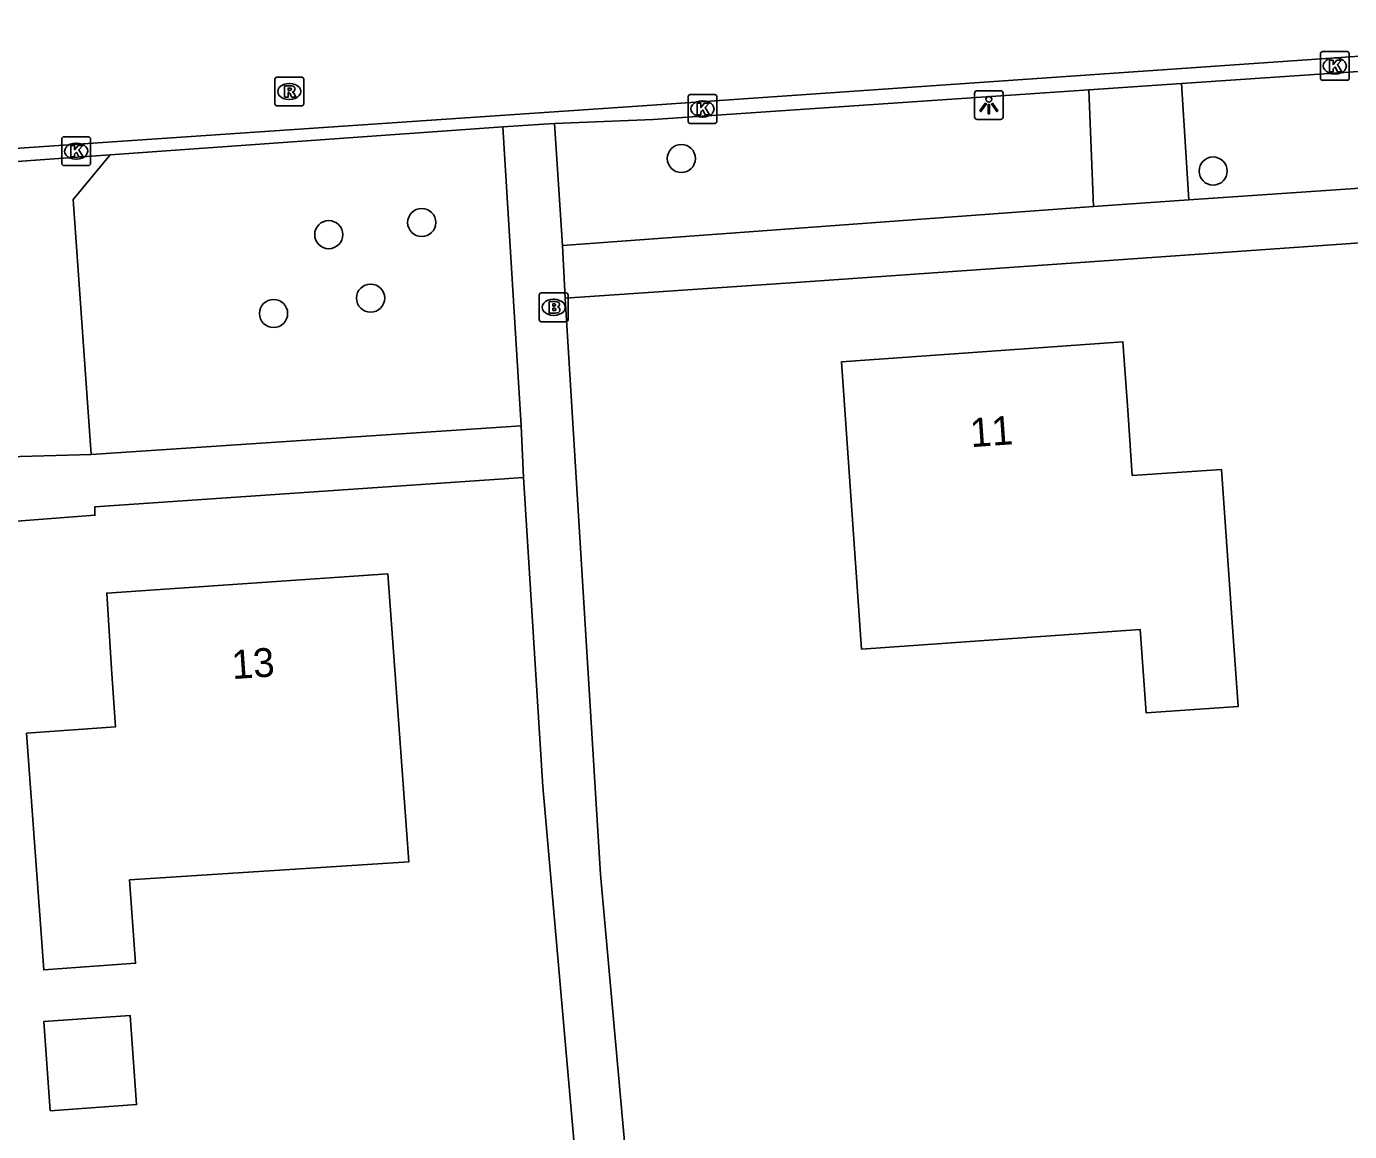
# Model space of a CAD drawing. Extents: x 162675 to 163482, y 379761 to 381227.
# Drawn here: x 163007.21 to 163053.17, y 380314.34 to 380352.72 of the extents above; entities that cross this region are included whole.
import ezdxf

# ---------------------------------------------------------------- set-up
doc = ezdxf.new("R2010")
doc.units = 0
for name, color, linetype in [('IMGEO_Boom', 7, 'Continuous'), ('IMGEO_Brandkraan', 7, 'Continuous'), ('IMGEO_Kolk', 7, 'Continuous'), ('IMGEO_Lichtpunt', 7, 'Continuous'), ('IMGEO_Pand', 7, 'Continuous'), ('IMGEO_Pand_nummerreeks', 7, 'Continuous'), ('IMGEO_Rijbaan_lokaal_gesloten', 7, 'Continuous'), ('IMGEO_Rijbaan_lokaal_open', 7, 'Continuous'), ('IMGEO_Rioolput', 7, 'Continuous'), ('IMGEO_Voetpad_open', 7, 'Continuous')]:
    doc.layers.add(name, color=color, linetype=linetype)

msp = doc.modelspace()

# ---------------------------------------------------------------- linework, layer by layer
at = {"layer": 'IMGEO_Boom'}
for centre in [(163029.961, 380348.134), (163048.434, 380347.699), (163020.942, 380345.911), (163017.713, 380345.489), (163019.168, 380343.284), (163015.796, 380342.751)]:
    msp.add_circle(centre, 0.489, dxfattribs=at)
at = {"layer": 'IMGEO_Brandkraan'}
for p, q in [((163025.026, 380342.54), (163025.026, 380343.392)), ((163025.101, 380343.466), (163025.953, 380343.466)), ((163025.514, 380343.246), (163025.539, 380343.246)), ((163026.027, 380343.392), (163026.027, 380342.54)), ((163025.953, 380342.466), (163025.101, 380342.466)), ((163025.537, 380342.686), (163025.512, 380342.686))]:
    msp.add_line(p, q, dxfattribs=at)
for points in [[(163025.026, 380342.54), (163025.026, 380343.392)], [(163025.101, 380343.466), (163025.953, 380343.466)], [(163026.027, 380343.392), (163026.027, 380342.54)], [(163025.374, 380343.166), (163025.374, 380342.766), (163025.587, 380342.766)], [(163025.605, 380343.166), (163025.374, 380343.166)], [(163025.553, 380343.085), (163025.499, 380343.085), (163025.499, 380343.009)], [(163025.499, 380343.009), (163025.552, 380343.009)], [(163025.561, 380342.933), (163025.499, 380342.933), (163025.499, 380342.852)], [(163025.499, 380342.852), (163025.561, 380342.852)], [(163025.953, 380342.466), (163025.101, 380342.466)]]:
    msp.add_lwpolyline(points, dxfattribs=at)
for centre, radius, start, end in [((163025.103, 380343.39), 0.0765, 91.552, 178.448), ((163025.103, 380343.39), 0.0765, 91.552, 178.448), ((163025.951, 380343.39), 0.0765, 1.552, 88.448), ((163025.951, 380343.39), 0.0765, 1.552, 88.448), ((163025.554, 380343.047), 0.0379, 267.8285, 90.9355), ((163025.562, 380342.892), 0.0404, 269.8759, 90.5077), ((163025.593, 380343.017), 0.251, 268.6676, 293.5347), ((163025.609, 380343.021), 0.145, 59.4692, 91.5367), ((163025.634, 380343.068), 0.0922, 285.5137, 58.1501), ((163025.639, 380342.876), 0.105, 301.3115, 78.989), ((163025.103, 380342.542), 0.0765, 181.552, 268.448), ((163025.103, 380342.542), 0.0765, 181.552, 268.448), ((163025.951, 380342.542), 0.0765, 271.552, 358.448), ((163025.951, 380342.542), 0.0765, 271.552, 358.448)]:
    msp.add_arc(centre, radius, start, end, dxfattribs=at)
for centre, major_axis, ratio, start_param, end_param in [((163025.513, 380342.966), (-0.387, 0.002), 0.722429, 4.712389, 7.853982), ((163025.538, 380342.966), (-0.39, 0.002), 0.717154, 1.570796, 4.712389)]:
    msp.add_ellipse(centre, major_axis=major_axis, ratio=ratio, start_param=start_param, end_param=end_param, dxfattribs=at)
at = {"layer": 'IMGEO_Kolk'}
for p, q in [((163052.159, 380350.923), (163052.159, 380351.775)), ((163052.234, 380351.849), (163053.086, 380351.849)), ((163052.647, 380351.629), (163052.672, 380351.629)), ((163053.16, 380351.775), (163053.16, 380350.923)), ((163052.67, 380351.069), (163052.645, 380351.069)), ((163053.086, 380350.849), (163052.234, 380350.849)), ((163030.194, 380349.429), (163030.194, 380350.281)), ((163030.269, 380350.355), (163031.121, 380350.355)), ((163030.682, 380350.135), (163030.707, 380350.135)), ((163031.195, 380350.281), (163031.195, 380349.429)), ((163031.121, 380349.355), (163030.269, 380349.355)), ((163030.705, 380349.575), (163030.68, 380349.575)), ((163008.438, 380347.962), (163008.438, 380348.814)), ((163008.513, 380348.888), (163009.365, 380348.888)), ((163009.439, 380348.814), (163009.439, 380347.962)), ((163008.926, 380348.668), (163008.951, 380348.668)), ((163009.365, 380347.888), (163008.513, 380347.888)), ((163008.949, 380348.108), (163008.924, 380348.108))]:
    msp.add_line(p, q, dxfattribs=at)
for points in [[(163052.159, 380350.923), (163052.159, 380351.775)], [(163052.234, 380351.849), (163053.086, 380351.849)], [(163052.48, 380351.549), (163052.603, 380351.549), (163052.603, 380351.398), (163052.733, 380351.549), (163052.897, 380351.549), (163052.751, 380351.398), (163052.904, 380351.149), (163052.752, 380351.149), (163052.667, 380351.313), (163052.603, 380351.246), (163052.603, 380351.149), (163052.48, 380351.149), (163052.48, 380351.549)], [(163053.16, 380351.775), (163053.16, 380350.923)], [(163053.086, 380350.849), (163052.234, 380350.849)], [(163030.194, 380349.429), (163030.194, 380350.281)], [(163030.269, 380350.355), (163031.121, 380350.355)], [(163031.195, 380350.281), (163031.195, 380349.429)], [(163030.515, 380350.055), (163030.638, 380350.055), (163030.638, 380349.904), (163030.768, 380350.055), (163030.932, 380350.055), (163030.786, 380349.904), (163030.939, 380349.655), (163030.787, 380349.655), (163030.702, 380349.819), (163030.638, 380349.752), (163030.638, 380349.655), (163030.515, 380349.655), (163030.515, 380350.055)], [(163031.121, 380349.355), (163030.269, 380349.355)], [(163008.438, 380347.962), (163008.438, 380348.814)], [(163008.513, 380348.888), (163009.365, 380348.888)], [(163009.439, 380348.814), (163009.439, 380347.962)], [(163008.759, 380348.588), (163008.882, 380348.588), (163008.882, 380348.437), (163009.012, 380348.588), (163009.176, 380348.588), (163009.03, 380348.437), (163009.183, 380348.188), (163009.031, 380348.188), (163008.946, 380348.352), (163008.882, 380348.285), (163008.882, 380348.188), (163008.759, 380348.188), (163008.759, 380348.588)], [(163009.365, 380347.888), (163008.513, 380347.888)]]:
    msp.add_lwpolyline(points, dxfattribs=at)
for centre, start, end in [((163052.236, 380351.773), 91.552, 178.448), ((163052.236, 380351.773), 91.552, 178.448), ((163053.084, 380351.773), 1.552, 88.448), ((163053.084, 380351.773), 1.552, 88.448), ((163052.236, 380350.925), 181.552, 268.448), ((163052.236, 380350.925), 181.552, 268.448), ((163053.084, 380350.925), 271.552, 358.448), ((163053.084, 380350.925), 271.552, 358.448), ((163030.271, 380350.279), 91.552, 178.448), ((163030.271, 380350.279), 91.552, 178.448), ((163031.119, 380350.279), 1.552, 88.448), ((163031.119, 380350.279), 1.552, 88.448), ((163030.271, 380349.431), 181.552, 268.448), ((163030.271, 380349.431), 181.552, 268.448), ((163031.119, 380349.431), 271.552, 358.448), ((163031.119, 380349.431), 271.552, 358.448), ((163008.515, 380348.812), 91.552, 178.448), ((163008.515, 380348.812), 91.552, 178.448), ((163009.363, 380348.812), 1.552, 88.448), ((163009.363, 380348.812), 1.552, 88.448), ((163008.515, 380347.964), 181.552, 268.448), ((163008.515, 380347.964), 181.552, 268.448), ((163009.363, 380347.964), 271.552, 358.448), ((163009.363, 380347.964), 271.552, 358.448)]:
    msp.add_arc(centre, 0.0765, start, end, dxfattribs=at)
for centre, major_axis, ratio, start_param, end_param in [((163052.646, 380351.349), (-0.387, 0.002), 0.722429, 4.712389, 7.853982), ((163052.671, 380351.349), (-0.39, 0.002), 0.717154, 1.570796, 4.712389), ((163030.681, 380349.855), (-0.387, 0.002), 0.722429, 4.712389, 7.853982), ((163030.706, 380349.855), (-0.39, 0.002), 0.717154, 1.570796, 4.712389), ((163008.925, 380348.388), (-0.387, 0.002), 0.722429, 4.712389, 7.853982), ((163008.95, 380348.388), (-0.39, 0.002), 0.717154, 1.570796, 4.712389)]:
    msp.add_ellipse(centre, major_axis=major_axis, ratio=ratio, start_param=start_param, end_param=end_param, dxfattribs=at)
at = {"layer": 'IMGEO_Lichtpunt'}
for p, q in [((163040.144, 380350.392), (163040.144, 380349.585)), ((163040.144, 380350.392), (163040.144, 380349.585)), ((163041.046, 380350.487), (163040.238, 380350.487)), ((163041.046, 380350.487), (163040.238, 380350.487)), ((163041.14, 380349.585), (163041.14, 380350.392)), ((163041.14, 380349.585), (163041.14, 380350.392)), ((163040.238, 380349.491), (163041.046, 380349.491)), ((163040.238, 380349.491), (163041.046, 380349.491))]:
    msp.add_line(p, q, dxfattribs=at)
for points in [[(163040.518, 380350.056), (163040.557, 380350.028), (163040.369, 380349.766), (163040.331, 380349.793), (163040.518, 380350.056)], [(163040.62, 380350.008), (163040.667, 380350.008), (163040.667, 380349.686), (163040.62, 380349.686), (163040.62, 380350.008)], [(163040.73, 380350.028), (163040.768, 380350.055), (163040.955, 380349.793), (163040.916, 380349.765), (163040.73, 380350.028)]]:
    msp.add_lwpolyline(points, dxfattribs=at)
msp.add_circle((163040.643, 380350.19), 0.0994, dxfattribs=at)
for centre, start, end in [((163040.238, 380350.392), 90, 180), ((163040.238, 380350.392), 90, 180), ((163041.046, 380350.392), 0, 90), ((163041.046, 380350.392), 0, 90), ((163040.238, 380349.585), 180, 270), ((163040.238, 380349.585), 180, 270), ((163041.046, 380349.585), 270, 0), ((163041.046, 380349.585), 270, 360)]:
    msp.add_arc(centre, 0.0946, start, end, dxfattribs=at)
at = {"layer": 'IMGEO_Pand'}
for points in [[(163048.72, 380337.338), (163045.623, 380337.126), (163045.469, 380339.399), (163045.301, 380341.772), (163035.52, 380341.072), (163035.871, 380336.084), (163036.221, 380331.095), (163045.901, 380331.775), (163046.105, 380328.882), (163049.298, 380329.106), (163049.07, 380332.35), (163048.72, 380337.338)], [(163010.171, 380330.413), (163010.303, 380328.395), (163007.219, 380328.173), (163007.811, 380319.954), (163011.003, 380320.184), (163010.794, 380323.077), (163020.494, 380323.704), (163019.769, 380333.708), (163009.999, 380333.038), (163010.171, 380330.413)], [(163007.817, 380318.159), (163008.041, 380315.06), (163011.037, 380315.276), (163010.814, 380318.375), (163007.817, 380318.159)]]:
    msp.add_lwpolyline(points, dxfattribs=at)
at = {"layer": 'IMGEO_Rijbaan_lokaal_gesloten'}
msp.add_lwpolyline([(163129.435, 380356.95), (163028.95, 380349.989), (162935.401, 380343.628)], dxfattribs=at)
at = {"layer": 'IMGEO_Rijbaan_lokaal_open'}
for points in [[(163060.895, 380351.665), (163059.126, 380351.542), (163047.332, 380350.739)], [(163044.121, 380350.521), (163047.332, 380350.739)], [(163025.56, 380349.347), (163028.981, 380349.491), (163044.121, 380350.521)], [(163010.118, 380348.264), (163023.757, 380349.23)], [(163023.757, 380349.23), (163025.172, 380349.33), (163025.56, 380349.347)], [(163004.444, 380347.862), (163010.118, 380348.264)]]:
    msp.add_lwpolyline(points, dxfattribs=at)
at = {"layer": 'IMGEO_Rioolput'}
for p, q in [((163015.842, 380350.034), (163015.842, 380350.886)), ((163015.917, 380350.96), (163016.769, 380350.96)), ((163016.33, 380350.74), (163016.355, 380350.74)), ((163016.843, 380350.886), (163016.843, 380350.034)), ((163016.353, 380350.18), (163016.328, 380350.18)), ((163016.769, 380349.96), (163015.917, 380349.96))]:
    msp.add_line(p, q, dxfattribs=at)
for points in [[(163015.842, 380350.034), (163015.842, 380350.886)], [(163015.917, 380350.96), (163016.769, 380350.96)], [(163016.431, 380350.658), (163016.179, 380350.66), (163016.179, 380350.26)], [(163016.357, 380350.579), (163016.303, 380350.579), (163016.303, 380350.498)], [(163016.843, 380350.886), (163016.843, 380350.034)], [(163016.179, 380350.26), (163016.303, 380350.26), (163016.303, 380350.422), (163016.314, 380350.422)], [(163016.303, 380350.498), (163016.355, 380350.498)], [(163016.361, 380350.393), (163016.432, 380350.26), (163016.572, 380350.26), (163016.507, 380350.386)], [(163016.769, 380349.96), (163015.917, 380349.96)]]:
    msp.add_lwpolyline(points, dxfattribs=at)
for centre, radius, start, end in [((163015.919, 380350.884), 0.0765, 91.552, 178.448), ((163015.919, 380350.884), 0.0765, 91.552, 178.448), ((163016.363, 380350.483), 0.0964, 77.0061, 93.1865), ((163016.377, 380350.54), 0.0378, 276.6634, 79.6772), ((163016.43, 380350.548), 0.109, 350.3612, 89.416), ((163016.428, 380350.548), 0.112, 277.5842, 350.9817), ((163016.767, 380350.884), 0.0765, 1.552, 88.448), ((163016.767, 380350.884), 0.0765, 1.552, 88.448), ((163016.313, 380350.369), 0.0533, 26.0293, 88.6989), ((163016.339, 380350.687), 0.19, 274.7715, 282.9687), ((163016.412, 380350.333), 0.108, 29.5134, 73.7905), ((163015.919, 380350.036), 0.0765, 181.552, 268.448), ((163015.919, 380350.036), 0.0765, 181.552, 268.448), ((163016.767, 380350.036), 0.0765, 271.552, 358.448), ((163016.767, 380350.036), 0.0765, 271.552, 358.448)]:
    msp.add_arc(centre, radius, start, end, dxfattribs=at)
for centre, major_axis, ratio, start_param, end_param in [((163016.329, 380350.46), (-0.387, 0.002), 0.722429, 4.712389, 7.853982), ((163016.354, 380350.46), (-0.39, 0.002), 0.717154, 1.570796, 4.712389)]:
    msp.add_ellipse(centre, major_axis=major_axis, ratio=ratio, start_param=start_param, end_param=end_param, dxfattribs=at)
at = {"layer": 'IMGEO_Voetpad_open'}
for points in [[(163025.928, 380343.278), (163034.276, 380343.853), (163135.092, 380350.931), (163136.519, 380351.021)], [(163047.332, 380350.739), (163047.59, 380346.698)], [(163044.121, 380350.521), (163044.275, 380346.467)], [(163023.757, 380349.23), (163024.397, 380338.853)], [(163025.56, 380349.347), (163025.83, 380345.117)], [(163009.464, 380337.857), (163008.835, 380346.715), (163010.118, 380348.264)], [(163047.59, 380346.698), (163062.724, 380347.731)], [(163044.275, 380346.467), (163032.151, 380345.575), (163025.83, 380345.117)], [(163047.59, 380346.698), (163044.275, 380346.467)], [(163025.83, 380345.117), (163025.928, 380343.278)], [(163030.282, 380288.461), (163027.147, 380323.267), (163025.928, 380343.278)], [(163024.397, 380338.853), (163009.464, 380337.857)], [(163024.481, 380337.057), (163024.397, 380338.853)], [(163009.464, 380337.857), (163006.583, 380337.77)], [(162936.743, 380330.858), (163000, 380335.199), (163003.141, 380335.415), (163006.73, 380335.638), (163006.725, 380335.529), (163009.593, 380335.742), (163009.587, 380336.032), (163024.481, 380337.057)], [(163024.481, 380337.057), (163025.144, 380326.321), (163028.489, 380288.289)]]:
    msp.add_lwpolyline(points, dxfattribs=at)

# ---------------------------------------------------------------- texts
at = {"layer": 'IMGEO_Pand_nummerreeks'}
for s, rotation, p in [('11', 4.0935, (163040.025, 380338.106)), ('13', 3.923, (163014.374, 380330.051))]:
    msp.add_text(s, height=1, rotation=rotation, dxfattribs=at).set_placement(p)

doc.saveas('drawing.dxf')
